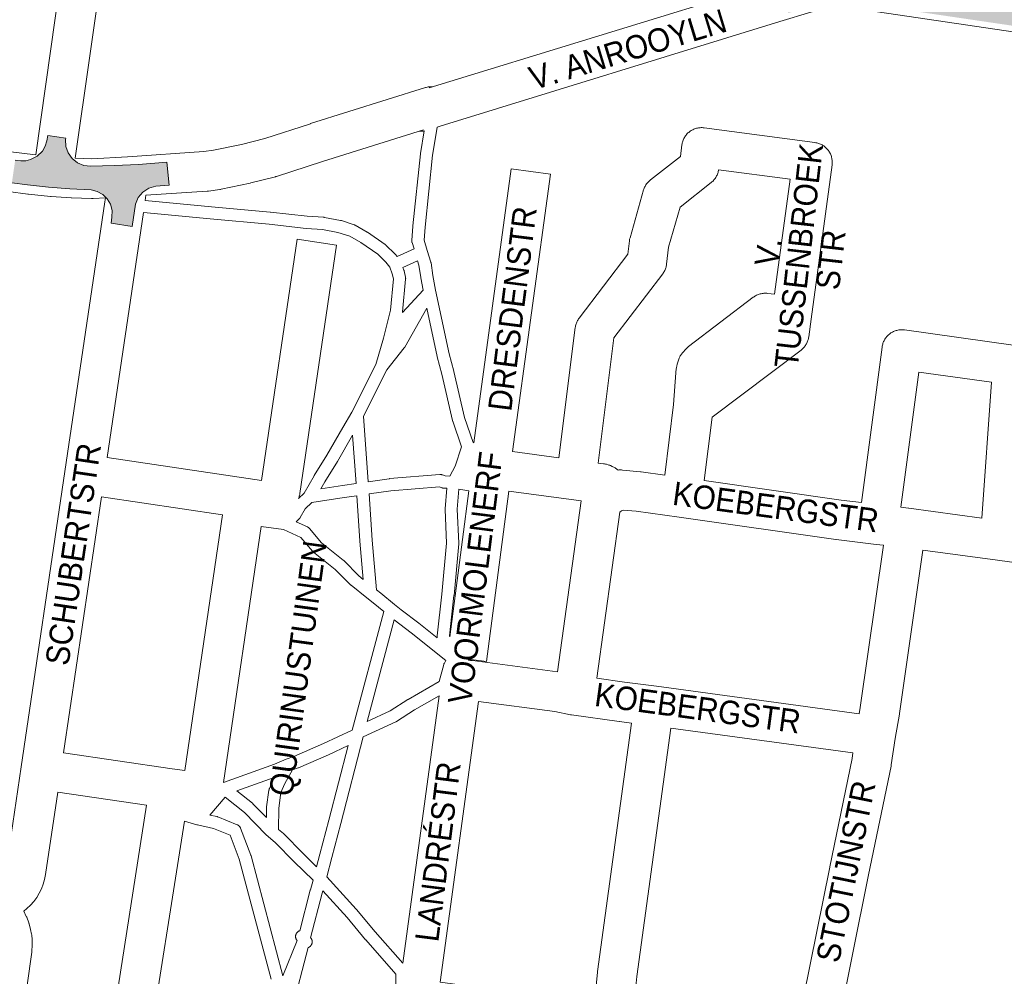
# Paper-space layout 'Layout1' of a CAD drawing. Header units: metres. Extents: x 123097 to 144122, y 392739 to 407589.
# Tile 389 of 510: x 134582 to 134905, y 399260 to 399574. Entities that reach past the tile are written whole.
import ezdxf
from ezdxf.enums import TextEntityAlignment as Align

# ---------------------------------------------------------------- set-up
doc = ezdxf.new("R2010")
doc.units = ezdxf.units.M
doc.header["$MEASUREMENT"] = 0
for name, color, linetype, lineweight in [('gs-anno-wegen algemeen tekst', 7, 'Continuous', 0), ('gs-knt-fietspaden', 7, 'Continuous', 0), ('gs-knt-paden', 7, 'Continuous', 0), ('gs-knt-wegen algemeen', 7, 'Continuous', 0), ('ir-ARC-asfalt-hoofdwegen-te inspecteren', 5, 'Continuous', 0)]:
    doc.layers.add(name, color=color, linetype=linetype, lineweight=lineweight)
doc.styles.add('Style-Arial', font='arial.ttf')

psp = doc.layouts.get("Layout1")

# ---------------------------------------------------------------- hatches: boundary and pattern name
at = {"layer": 'ir-ARC-asfalt-hoofdwegen-te inspecteren', "linetype": 'Continuous', "lineweight": 13}
h = psp.add_hatch(color=5, dxfattribs=at)
h.paths.add_polyline_path([(135060.464, 399538.772), (135058.215, 399539.97), (135050.407, 399543.801), (135042.397, 399547.187), (135034.209, 399550.12), (135023.242, 399553.366), (135019.829, 399554.275), (135018.753, 399554.562), (135014.786, 399555.526), (135006.213, 399557.438), (135005.1, 399557.63), (135002.869, 399557.978), (135001.252, 399558.207), (135000, 399558.385), (134990.136, 399559.783), (134988.86, 399559.964), (134929.771, 399568.683), (134928.586, 399568.858), (134919.937, 399570.134), (134918.734, 399570.311), (134908.321, 399571.848), (134906.834, 399572.067), (134898.754, 399573.26), (134897.296, 399573.475), (134886.548, 399575.061), (134884.81, 399575.317), (134866.687, 399577.991), (134863.17, 399578.51), (134859.869, 399578.894), (134856.552, 399579.084), (134854.891, 399579.102), (134853.705, 399579.06), (134852.442, 399579.015), (134849.93, 399578.935), (134847.416, 399578.722), (134843.519, 399578.258), (134842.05, 399578.029), (134841.579, 399577.956), (134839.519, 399577.563), (134837.472, 399577.106), (134835.387, 399576.57), (134833.956, 399576.145), (134832.798, 399580.506), (134831.642, 399584.873), (134833.674, 399585.575), (134838.118, 399586.726), (134842.628, 399587.581), (134845.014, 399587.91), (134851.082, 399588.371), (134854.474, 399588.397), (134858.92, 399588.18), (134863.343, 399587.678), (134864.297, 399587.537), (134872.378, 399586.434), (134872.904, 399586.351), (134882.505, 399584.849), (134885.4, 399584.422), (134892.706, 399583.344), (134914.957, 399580.059), (134923.41, 399578.812), (134929.799, 399577.87), (134935.827, 399576.981), (134941.575, 399576.134), (134944.145, 399575.755), (134945.638, 399575.535), (134989.188, 399569.113), (134990.973, 399568.849), (134992.183, 399568.671), (134993.152, 399568.522), (134998.086, 399567.761), (135000, 399567.466), (135003.53, 399566.968), (135007.295, 399566.437), (135007.825, 399566.363), (135008.334, 399566.291), (135011.651, 399565.63), (135024.228, 399562.367), (135026.745, 399561.656), (135032.592, 399560.005), (135036.219, 399558.98), (135043.706, 399556.356), (135051.064, 399553.388), (135058.276, 399550.083), (135064.871, 399546.696)])
h.paths.add_polyline_path([(134950.701, 399566.101), (134947.389, 399566.592), (134947.934, 399570.271), (134947.89, 399570.657), (134948.045, 399571.014), (134948.575, 399574.589), (134951.887, 399574.098), (134951.357, 399570.521), (134951.401, 399570.135), (134951.246, 399569.778)], flags=16)
psp.add_hatch(color=5, dxfattribs=at).paths.add_polyline_path([(134579.37, 399520.469), (134584.439, 399519.812), (134591.4, 399519.043), (134598.384, 399518.52), (134605.39, 399518.171), (134607.376, 399517.672), (134609.163, 399516.673), (134610.627, 399515.242), (134611.668, 399513.479), (134612.229, 399511.385), (134612.19, 399509.218), (134611.879, 399507.29), (134618.787, 399506.175), (134619.878, 399513.461), (134620.798, 399515.619), (134622.303, 399517.417), (134624.264, 399518.703), (134626.514, 399519.366), (134630.989, 399519.687), (134630.157, 399527.205), (134620.833, 399526.507), (134613.036, 399526.12), (134605.185, 399525.918), (134602.941, 399526.161), (134600.855, 399527.025), (134599.096, 399528.439), (134597.805, 399530.291), (134597.085, 399532.43), (134596.996, 399534.686), (134597.053, 399535.068), (134591.124, 399536.026), (134590.822, 399534.27), (134590.295, 399532.481), (134589.366, 399530.865), (134587.656, 399529.175), (134585.519, 399528.074), (134583.955, 399527.673), (134582.341, 399527.647), (134580.454, 399527.913), (134580.25, 399526.511), (134579.591, 399521.99)], flags=0)

# ---------------------------------------------------------------- linework, layer by layer
at = {"layer": 'gs-knt-fietspaden', "color": 7, "linetype": 'Continuous', "flags": 128}
psp.add_lwpolyline([(134583.267, 399281.663), (134584.093, 399279.979), (134584.143, 399279.872), (134584.159, 399279.835), (134584.167, 399279.818), (134584.175, 399279.799), (134584.19, 399279.763), (134584.233, 399279.653), (134584.921, 399277.797), (134584.962, 399277.679), (134584.981, 399277.62), (134584.986, 399277.602), (134584.999, 399277.56), (134585.032, 399277.441), (134585.465, 399275.734), (134585.483, 399275.66), (134585.842, 399274.103), (134585.872, 399273.961), (134585.896, 399273.818), (134585.913, 399273.674), (134586.039, 399272.453), (134586.053, 399272.284), (134586.058, 399272.113), (134586.066, 399270.728), (134586.065, 399270.607), (134586.059, 399270.486), (134585.935, 399268.527), (134585.923, 399268.389), (134585.906, 399268.251), (134582.8, 399246.596)], dxfattribs=at)
at = {"layer": 'gs-knt-paden', "color": 7, "linetype": 'Continuous', "flags": 128}
for points in [[(134623.075, 399514.688), (134644.763, 399512.646), (134664.083, 399510.878), (134664.119, 399510.874), (134676.216, 399509.548), (134681.635, 399509.155), (134681.708, 399509.148), (134681.78, 399509.139), (134681.853, 399509.127), (134687.15, 399508.152), (134687.239, 399508.133), (134687.327, 399508.111), (134687.415, 399508.084), (134691.578, 399506.713), (134691.652, 399506.687), (134691.726, 399506.658), (134691.798, 399506.626), (134691.869, 399506.591), (134691.939, 399506.554), (134695.865, 399504.332), (134695.941, 399504.287), (134696.015, 399504.239), (134701.742, 399500.295), (134701.814, 399500.243), (134701.884, 399500.188), (134701.952, 399500.13), (134702.016, 399500.068), (134704.935, 399497.178), (134704.989, 399497.122), (134705.042, 399497.063), (134705.092, 399497.002), (134705.684, 399496.259), (134711.218, 399498.783), (134710.579, 399500.865), (134710.553, 399500.955), (134710.532, 399501.046), (134710.515, 399501.139), (134710.502, 399501.231), (134710.494, 399501.325), (134710.49, 399501.419), (134710.491, 399501.512), (134710.496, 399501.606), (134710.849, 399506.287), (134710.854, 399506.342), (134713.291, 399529.978), (134713.298, 399530.039), (134713.307, 399530.1), (134714.53, 399537.488)], [(134718.815, 399538.76), (134718.581, 399537.344), (134717.283, 399529.504), (134714.855, 399505.957), (134714.533, 399501.682), (134715.578, 399498.279), (134715.579, 399498.276), (134715.58, 399498.273)], [(134673.336, 399416.997), (134675.24, 399418.77), (134678.489, 399424.417), (134678.521, 399424.471), (134682.644, 399431.143), (134687.89, 399440.219), (134687.896, 399440.23), (134690.86, 399445.285), (134698.695, 399460.947), (134701.173, 399469.558), (134703.498, 399478.706), (134704.438, 399488.968), (134704.076, 399490.628), (134703.308, 399492.789), (134702.022, 399494.405), (134699.315, 399497.086), (134693.808, 399500.877), (134690.132, 399502.957), (134686.287, 399504.223), (134681.234, 399505.153), (134675.888, 399505.541), (134675.815, 399505.548), (134663.699, 399506.876), (134644.389, 399508.644), (134622.479, 399510.706)], [(134715.58, 399498.273), (134716.737, 399494.508), (134716.759, 399494.431), (134716.778, 399494.353), (134716.794, 399494.274), (134716.807, 399494.194), (134717.377, 399490.079), (134718.31, 399485.323), (134722.745, 399464.444), (134724.272, 399458.703), (134724.29, 399458.633), (134727.741, 399443.506), (134730.582, 399435.336), (134730.773, 399435.225)], [(134707.465, 399478.021), (134707.458, 399477.981), (134714.224, 399485.271), (134713.422, 399489.36), (134713.412, 399489.415), (134713.403, 399489.471), (134712.847, 399493.482), (134712.409, 399494.907), (134707.601, 399492.715), (134707.907, 399491.854), (134707.934, 399491.773), (134707.957, 399491.692), (134707.977, 399491.609), (134708.432, 399489.521), (134708.449, 399489.435), (134708.462, 399489.348), (134708.471, 399489.261), (134708.476, 399489.173), (134708.478, 399489.085), (134708.476, 399488.997), (134708.47, 399488.91), (134707.487, 399478.181), (134707.478, 399478.103), (134707.466, 399478.029), (134707.466, 399478.024), (134707.465, 399478.021)], [(134715.469, 399479.353), (134708.16, 399466.59), (134708.122, 399466.526), (134708.081, 399466.462), (134708.037, 399466.401), (134707.992, 399466.341), (134702.28, 399459.128), (134694.672, 399443.92), (134696.215, 399422.472), (134703.063, 399423.463), (134703.125, 399423.471), (134703.187, 399423.477), (134719.695, 399424.83), (134719.786, 399424.836), (134719.876, 399424.837), (134719.967, 399424.834), (134720.058, 399424.827), (134720.148, 399424.816), (134720.238, 399424.801), (134720.327, 399424.782), (134720.415, 399424.759), (134720.501, 399424.732), (134720.587, 399424.701), (134721.459, 399424.362), (134722.926, 399424.31), (134724.692, 399427.527), (134726.806, 399433.955), (134723.908, 399442.291), (134723.885, 399442.361), (134723.864, 399442.432), (134723.846, 399442.504), (134720.378, 399457.704), (134718.847, 399463.459), (134718.834, 399463.509), (134718.823, 399463.558), (134715.469, 399479.353)], [(134692.226, 399421.894), (134691.088, 399437.719), (134686.109, 399429.106), (134686.079, 399429.056), (134681.957, 399422.385), (134680.665, 399420.139), (134687.717, 399421.242), (134687.74, 399421.245), (134692.226, 399421.894)], [(134719.56, 399420.786), (134703.577, 399419.476), (134696.49, 399418.45), (134697.456, 399403.364), (134698.915, 399387.043), (134700.346, 399385.914), (134700.374, 399385.893), (134704.817, 399382.263), (134706.98, 399380.495), (134712.751, 399376.097), (134712.785, 399376.07), (134718.836, 399371.245), (134718.826, 399371.285), (134718.806, 399371.38), (134718.791, 399371.477), (134718.781, 399371.574), (134718.775, 399371.671), (134718.774, 399371.769), (134718.778, 399371.866), (134718.787, 399371.963), (134720.324, 399385.582), (134721.881, 399402.293), (134721.387, 399413.369), (134721.385, 399413.451), (134721.386, 399413.534), (134721.391, 399413.617), (134721.922, 399420.323), (134720.977, 399420.356), (134720.881, 399420.362), (134720.785, 399420.372), (134720.69, 399420.387), (134720.596, 399420.406), (134720.503, 399420.43), (134720.411, 399420.459), (134720.32, 399420.491), (134719.565, 399420.786), (134719.56, 399420.786)], [(134729.208, 399419.438), (134725.928, 399419.98), (134725.409, 399413.423), (134725.903, 399402.333), (134725.905, 399402.241), (134725.903, 399402.149), (134725.896, 399402.058), (134724.325, 399385.19), (134724.321, 399385.151), (134722.831, 399371.956), (134722.949, 399371.606)], [(134693.446, 399403.085), (134692.498, 399417.872), (134688.327, 399417.268), (134677.75, 399415.614), (134675.514, 399413.532), (134673.921, 399410.74), (134673.876, 399410.664), (134673.827, 399410.591), (134673.775, 399410.52), (134673.721, 399410.451), (134673.663, 399410.385), (134673.602, 399410.321), (134673.539, 399410.26), (134672.562, 399409.357), (134676.243, 399407.681), (134676.325, 399407.642), (134676.405, 399407.598), (134676.483, 399407.551), (134676.559, 399407.501), (134676.633, 399407.447), (134676.704, 399407.39), (134676.773, 399407.33), (134676.838, 399407.266), (134676.901, 399407.2), (134676.961, 399407.131), (134680.874, 399402.387), (134687.999, 399396.768), (134688.062, 399396.716), (134688.123, 399396.662), (134688.182, 399396.605), (134693.149, 399391.589), (134694.573, 399390.467), (134693.45, 399403.031), (134693.447, 399403.078), (134693.446, 399403.081), (134693.446, 399403.085)], [(134648.706, 399323.833), (134665.516, 399329.835), (134669.292, 399331.508), (134671.769, 399332.428), (134681.55, 399336.626), (134690.967, 399341.03), (134701.271, 399379.969), (134697.844, 399382.768), (134695.746, 399384.423), (134690.563, 399388.509), (134690.5, 399388.561), (134690.439, 399388.615), (134690.38, 399388.672), (134685.413, 399393.688), (134678.215, 399399.364), (134678.149, 399399.418), (134678.085, 399399.476), (134678.024, 399399.536), (134677.965, 399399.598), (134677.909, 399399.663), (134674.155, 399404.215), (134668.416, 399406.827), (134661.076, 399407.8)], [(134710.294, 399372.915), (134704.692, 399377.184), (134695.872, 399343.855), (134703.42, 399347.318), (134709.182, 399351.06), (134709.23, 399351.09), (134709.278, 399351.118), (134719.497, 399356.973), (134720.952, 399362.517), (134720.977, 399362.605), (134721.006, 399362.691), (134721.039, 399362.775), (134721.075, 399362.858), (134721.116, 399362.94), (134721.16, 399363.019), (134721.65, 399363.86), (134710.299, 399372.911), (134710.296, 399372.912), (134710.294, 399372.915)], [(134729.078, 399364.272), (134729.028, 399363.914)], [(134719.462, 399352.32), (134711.325, 399347.658), (134705.487, 399343.866), (134705.404, 399343.815), (134705.318, 399343.768), (134705.23, 399343.725), (134694.573, 399338.836), (134687.192, 399310.454), (134687.189, 399310.444), (134684.229, 399299.308), (134682.583, 399292.896), (134692.276, 399282.306), (134692.31, 399282.268), (134692.343, 399282.229), (134698.426, 399274.86), (134707.509, 399264.602)], [(134671.386, 399327.998), (134668.866, 399323.481), (134667.598, 399320.54), (134666.858, 399315.444), (134666.834, 399308.504), (134668.392, 399307.108), (134668.438, 399307.065), (134668.483, 399307.022), (134674.713, 399300.697), (134679.296, 399296.26), (134680.342, 399300.332), (134683.303, 399311.471), (134689.679, 399335.99), (134683.223, 399332.971), (134683.165, 399332.945), (134673.309, 399328.714), (134673.262, 399328.695), (134673.216, 399328.677), (134671.386, 399327.998)], [(134658.403, 399316.913), (134662.828, 399312.423), (134662.839, 399315.6), (134662.842, 399315.694), (134662.848, 399315.788), (134662.86, 399315.882), (134663.658, 399321.381), (134663.672, 399321.468), (134663.691, 399321.554), (134663.713, 399321.639), (134663.739, 399321.723), (134663.768, 399321.806), (134663.801, 399321.888), (134665.215, 399325.167), (134665.243, 399325.229), (134665.274, 399325.29), (134665.306, 399325.35), (134665.404, 399325.526), (134653.086, 399321.128), (134658.214, 399317.083), (134658.278, 399317.03), (134658.341, 399316.974), (134658.398, 399316.918), (134658.401, 399316.916), (134658.403, 399316.913)], [(134662.775, 399306.749), (134655.625, 399314.005), (134649.267, 399319.021), (134644.303, 399313.173), (134646.517, 399312.709), (134646.605, 399312.689), (134646.692, 399312.664), (134646.777, 399312.636), (134646.861, 399312.604), (134653.224, 399310.02), (134653.313, 399309.982), (134653.4, 399309.939), (134653.485, 399309.892), (134653.568, 399309.841), (134653.648, 399309.785), (134653.725, 399309.727), (134653.799, 399309.664), (134653.87, 399309.598), (134653.938, 399309.529), (134654.002, 399309.456), (134654.063, 399309.381), (134654.12, 399309.302), (134654.174, 399309.221), (134654.223, 399309.138), (134654.268, 399309.052), (134654.309, 399308.964), (134654.346, 399308.874), (134657.719, 399300.029), (134657.743, 399299.963), (134657.765, 399299.896), (134657.784, 399299.828), (134668.226, 399260.464), (134672.898, 399272.01), (134672.834, 399272.089), (134672.773, 399272.166), (134672.716, 399272.247), (134672.663, 399272.33), (134672.614, 399272.416), (134672.57, 399272.504), (134672.53, 399272.594), (134672.494, 399272.686), (134672.463, 399272.779), (134672.436, 399272.874), (134672.414, 399272.971), (134672.397, 399273.068), (134672.385, 399273.166), (134672.378, 399273.264), (134672.375, 399273.363), (134672.377, 399273.461), (134672.384, 399273.56), (134672.396, 399273.658), (134672.413, 399273.755), (134672.434, 399273.851), (134672.46, 399273.946), (134672.491, 399274.04), (134672.526, 399274.132), (134672.566, 399274.223), (134672.61, 399274.311), (134672.659, 399274.397), (134672.711, 399274.48), (134672.768, 399274.561), (134672.829, 399274.639), (134672.893, 399274.714), (134672.961, 399274.785), (134673.032, 399274.853), (134673.107, 399274.918), (134673.184, 399274.979), (134673.265, 399275.036), (134673.348, 399275.089), (134673.434, 399275.138), (134673.522, 399275.182), (134673.612, 399275.222), (134673.704, 399275.258), (134673.748, 399275.273), (134677.217, 399288.603), (134677.228, 399288.645), (134678.123, 399291.801), (134671.9, 399297.825), (134671.866, 399297.858), (134665.663, 399304.156), (134662.78, 399306.744), (134662.777, 399306.746), (134662.775, 399306.749)], [(134664.342, 399259.424), (134653.925, 399298.696), (134650.902, 399306.625), (134645.516, 399308.812), (134640.173, 399309.932), (134640.16, 399309.934), (134640.099, 399309.949), (134640.077, 399309.954), (134640.064, 399309.958), (134640.004, 399309.975), (134635.915, 399311.211)], [(134705.258, 399256.881), (134705.303, 399261.03), (134695.393, 399272.222), (134695.348, 399272.274), (134689.276, 399279.63), (134681.316, 399288.326), (134681.102, 399287.57), (134677.306, 399272.983), (134677.371, 399272.904), (134677.432, 399272.827), (134677.489, 399272.746), (134677.542, 399272.663), (134677.591, 399272.577), (134677.635, 399272.489), (134677.675, 399272.399), (134677.711, 399272.307), (134677.742, 399272.214), (134677.769, 399272.119), (134677.791, 399272.022), (134677.808, 399271.925), (134677.82, 399271.827), (134677.827, 399271.729), (134677.83, 399271.63), (134677.828, 399271.532), (134677.821, 399271.433), (134677.809, 399271.335), (134677.792, 399271.238), (134677.771, 399271.142), (134677.745, 399271.047), (134677.714, 399270.953), (134677.679, 399270.861), (134677.639, 399270.77), (134677.595, 399270.682), (134677.546, 399270.596), (134677.494, 399270.513), (134677.437, 399270.432), (134677.376, 399270.354), (134677.312, 399270.279), (134677.244, 399270.208), (134677.173, 399270.14), (134677.098, 399270.075), (134677.021, 399270.014), (134676.94, 399269.957), (134676.857, 399269.904), (134676.771, 399269.855), (134676.683, 399269.811), (134676.593, 399269.771), (134676.501, 399269.735), (134676.457, 399269.72)], [(134676.457, 399269.72), (134671.124, 399249.227)]]:
    psp.add_lwpolyline(points, dxfattribs=at)
at = {"layer": 'gs-knt-wegen algemeen', "color": 7, "linetype": 'Continuous', "flags": 128}
for points in [[(134587.167, 399529.607), (134596.883, 399597.684)], [(134609.761, 399595.763), (134600.167, 399528.542)], [(134716.179, 399551.57), (134827.401, 399585.848), (134827.483, 399585.873), (134837.802, 399588.904), (134838.092, 399588.982), (134841.632, 399589.847), (134841.907, 399589.908), (134842.185, 399589.957), (134842.365, 399589.985)], [(134996.96, 399556.773), (134931.29, 399566.478), (134856.539, 399577.509), (134851.619, 399577.809), (134849.709, 399577.857), (134848.812, 399577.805), (134844.448, 399577.132), (134841.328, 399576.37), (134831.194, 399573.393), (134719.774, 399539.054), (134718.815, 399538.76)], [(134524.114, 399574.14), (134524.026, 399573.871), (134523.925, 399573.606), (134523.814, 399573.345), (134523.691, 399573.089), (134523.557, 399572.839), (134523.412, 399572.595), (134523.257, 399572.358), (134523.092, 399572.127), (134521.897, 399570.538), (134521.699, 399570.288), (134521.489, 399570.047), (134521.268, 399569.817), (134521.035, 399569.598), (134520.792, 399569.391), (134520.539, 399569.196), (134520.277, 399569.014), (134520.006, 399568.845), (134510.141, 399563.014), (134506.919, 399541.35), (134514.739, 399540.193), (134579.934, 399530.544), (134586.209, 399529.703), (134587.167, 399529.607)], [(134714.284, 399537.829), (134681.247, 399527.454), (134666.119, 399522.584), (134665.936, 399522.528), (134665.751, 399522.478), (134657.758, 399520.415), (134657.458, 399520.345), (134647.963, 399518.369), (134647.755, 399518.329), (134647.546, 399518.296), (134643.831, 399517.772), (134643.594, 399517.743), (134643.355, 399517.723), (134623.33, 399516.388)], [(134758.718, 399430.345), (134764.08, 399472.982), (134764.126, 399473.289), (134764.187, 399473.594), (134764.262, 399473.895), (134764.351, 399474.193), (134764.455, 399474.486), (134764.572, 399474.773), (134764.703, 399475.055), (134764.847, 399475.33), (134765.005, 399475.598), (134765.174, 399475.858), (134765.356, 399476.11), (134781.311, 399497.099), (134781.831, 399501.443), (134781.867, 399501.699), (134781.913, 399501.953), (134781.969, 399502.205), (134782.034, 399502.454), (134786.501, 399518.127), (134786.595, 399518.427), (134786.702, 399518.722), (134786.824, 399519.011), (134786.96, 399519.295), (134787.109, 399519.571), (134787.272, 399519.84), (134787.447, 399520.101), (134787.635, 399520.353), (134787.834, 399520.596), (134788.045, 399520.829), (134788.267, 399521.051), (134788.5, 399521.263), (134788.742, 399521.462), (134798.535, 399529.15), (134799.035, 399532.911), (134799.085, 399533.226), (134799.15, 399533.539), (134799.23, 399533.848), (134799.326, 399534.153), (134799.437, 399534.453), (134799.562, 399534.747), (134799.701, 399535.035), (134799.854, 399535.315), (134800.021, 399535.587), (134800.201, 399535.851), (134800.394, 399536.106), (134800.599, 399536.351), (134800.816, 399536.586), (134801.044, 399536.81), (134801.282, 399537.022), (134801.531, 399537.222), (134801.79, 399537.41), (134802.057, 399537.585), (134802.332, 399537.747), (134802.616, 399537.895), (134802.906, 399538.029), (134803.202, 399538.148), (134803.504, 399538.253), (134803.81, 399538.343), (134804.121, 399538.418), (134804.435, 399538.477), (134804.751, 399538.521), (134805.07, 399538.55), (134805.389, 399538.562), (134805.708, 399538.559), (134806.027, 399538.541), (134806.345, 399538.506), (134842.674, 399533.681), (134842.981, 399533.633), (134843.285, 399533.57), (134843.585, 399533.493), (134843.882, 399533.402), (134844.174, 399533.296), (134844.46, 399533.177), (134844.741, 399533.045), (134845.015, 399532.898), (134845.281, 399532.74), (134845.54, 399532.568), (134845.79, 399532.385), (134846.032, 399532.19), (134846.263, 399531.983), (134846.485, 399531.766), (134846.696, 399531.538), (134846.896, 399531.301), (134847.084, 399531.054), (134847.26, 399530.799), (134847.424, 399530.535), (134847.576, 399530.264), (134847.714, 399529.986), (134847.838, 399529.702), (134847.95, 399529.412), (134848.047, 399529.118), (134848.13, 399528.819), (134848.198, 399528.516), (134848.252, 399528.21), (134848.292, 399527.903), (134848.317, 399527.593), (134848.327, 399527.283), (134848.322, 399526.973), (134848.302, 399526.663), (134848.268, 399526.355)], [(134848.268, 399526.355), (134841.413, 399475.726), (134840.633, 399469.968), (134840.585, 399469.669), (134840.524, 399469.373), (134840.449, 399469.08), (134840.36, 399468.79), (134840.258, 399468.505), (134840.143, 399468.225), (134840.015, 399467.951), (134839.874, 399467.683), (134839.721, 399467.422), (134839.556, 399467.168), (134839.38, 399466.923), (134839.192, 399466.685), (134838.994, 399466.457), (134838.785, 399466.238), (134838.566, 399466.029), (134838.337, 399465.831), (134838.1, 399465.643), (134808.926, 399443.659), (134806.34, 399422.836)], [(134793.444, 399424.637), (134796.323, 399447.828), (134797.048, 399458.122), (134797.066, 399458.333), (134797.091, 399458.543), (134797.297, 399460.049), (134797.336, 399460.302), (134797.385, 399460.553), (134797.445, 399460.802), (134797.513, 399461.048), (134797.592, 399461.291), (134798.067, 399462.67), (134798.165, 399462.937), (134798.275, 399463.199), (134798.397, 399463.456), (134798.529, 399463.708), (134798.672, 399463.953), (134798.826, 399464.192), (134798.99, 399464.424), (134799.164, 399464.649), (134799.348, 399464.866), (134800.315, 399465.958), (134800.532, 399466.191), (134800.76, 399466.413), (134800.999, 399466.624), (134801.248, 399466.823), (134822.428, 399482.934), (134822.686, 399483.121), (134822.953, 399483.295), (134823.229, 399483.456), (134823.512, 399483.603), (134823.802, 399483.735), (134824.098, 399483.854), (134824.399, 399483.958), (134824.705, 399484.047), (134825.016, 399484.121), (134825.329, 399484.179), (134825.645, 399484.223), (134825.963, 399484.25), (134826.281, 399484.262), (134826.6, 399484.259), (134826.919, 399484.24), (134827.235, 399484.205), (134829.383, 399483.917), (134834.49, 399521.634), (134811.082, 399524.743), (134811.043, 399524.498), (134810.979, 399524.19), (134810.901, 399523.885), (134810.807, 399523.585), (134810.7, 399523.289), (134810.578, 399522.999), (134810.442, 399522.716), (134810.293, 399522.439), (134810.13, 399522.169), (134809.955, 399521.908), (134809.767, 399521.656), (134809.568, 399521.413), (134809.356, 399521.18), (134809.134, 399520.957), (134808.902, 399520.746), (134808.659, 399520.546), (134798.444, 399512.526), (134794.697, 399499.383), (134794.029, 399493.795), (134793.984, 399493.484), (134793.924, 399493.175), (134793.85, 399492.87), (134793.76, 399492.569), (134793.657, 399492.272), (134793.539, 399491.981), (134793.407, 399491.696), (134793.262, 399491.417), (134793.103, 399491.146), (134792.932, 399490.883), (134792.748, 399490.628), (134776.78, 399469.623), (134771.622, 399428.61)], [(134610.039, 399515.56), (134606.07, 399515.324), (134605.757, 399515.313), (134605.443, 399515.318), (134598.96, 399515.558), (134598.759, 399515.568), (134592.287, 399516.008), (134592.076, 399516.026), (134584.797, 399516.76), (134584.585, 399516.785), (134578.16, 399517.646)], [(134414.199, 399291.353), (134484.118, 399291.158), (134571.755, 399290.914), (134573.174, 399291.048), (134573.356, 399291.083), (134574.757, 399291.606), (134575.146, 399291.844), (134575.514, 399292.114), (134575.859, 399292.414), (134576.178, 399292.742), (134576.468, 399293.095), (134576.728, 399293.471), (134576.956, 399293.867), (134577.15, 399294.281), (134577.309, 399294.71), (134577.431, 399295.15), (134577.517, 399295.6), (134582.455, 399329), (134596.771, 399425.837), (134609.843, 399514.26), (134610.039, 399515.56)], [(134623.33, 399516.388), (134623.075, 399514.688)], [(134622.479, 399510.706), (134610.602, 399430.367), (134656.816, 399423.489)], [(134806.34, 399422.836), (134851.251, 399416.408), (134857.921, 399415.614), (134864.682, 399466.642), (134864.731, 399466.95), (134864.794, 399467.254), (134864.871, 399467.556), (134864.963, 399467.853), (134865.068, 399468.146), (134865.188, 399468.433), (134865.321, 399468.715), (134865.468, 399468.989), (134865.628, 399469.257), (134865.8, 399469.516), (134865.984, 399469.767), (134866.18, 399470.008), (134866.388, 399470.24), (134866.606, 399470.462), (134866.835, 399470.674), (134867.073, 399470.874), (134867.321, 399471.062), (134867.577, 399471.238), (134867.842, 399471.402), (134868.114, 399471.553), (134868.393, 399471.691), (134868.679, 399471.815), (134868.969, 399471.926), (134869.265, 399472.022), (134869.566, 399472.105), (134869.869, 399472.173), (134870.176, 399472.226), (134870.485, 399472.264), (134870.795, 399472.288), (134871.106, 399472.297), (134871.418, 399472.291), (134871.728, 399472.27), (134872.037, 399472.234), (134908.439, 399467.145)], [(134876.728, 399458.432), (134870.851, 399414.076), (134873.335, 399413.78), (134873.433, 399413.768), (134897.397, 399410.547), (134900.607, 399455.094), (134876.728, 399458.432)], [(134771.622, 399428.61), (134773.39, 399428.372), (134773.691, 399428.324), (134773.99, 399428.262), (134774.286, 399428.186), (134774.862, 399428.024), (134775.12, 399427.946), (134775.374, 399427.856), (134775.625, 399427.757), (134776.199, 399427.515), (134776.455, 399427.4), (134776.706, 399427.275), (134776.952, 399427.138), (134777.191, 399426.992), (134777.424, 399426.835), (134777.649, 399426.668), (134777.868, 399426.492), (134778.104, 399426.292), (134778.349, 399426.318), (134778.642, 399426.336), (134778.936, 399426.34), (134779.23, 399426.331), (134779.523, 399426.308), (134785.466, 399425.72), (134785.704, 399425.692), (134793.444, 399424.637)], [(134631.896, 399328.317), (134636.125, 399327.76), (134648.47, 399411.568), (134608.698, 399417.487), (134596.288, 399333.543), (134631.888, 399328.318), (134631.891, 399328.318), (134631.896, 399328.317)], [(134722.949, 399371.606), (134729.208, 399419.438)], [(134766.025, 399416.226), (134742.335, 399419.412)], [(134758.287, 399360.108), (134766.025, 399416.226)], [(134865.174, 399401.64), (134862.762, 399401.927), (134849.636, 399403.489), (134849.483, 399403.509), (134798.192, 399410.85), (134784.065, 399412.775), (134779.883, 399413.189), (134779.287, 399412.938), (134778.649, 399412.462), (134771.143, 399358.022), (134780.229, 399356.753), (134790.719, 399355.418), (134790.745, 399355.415), (134790.772, 399355.412), (134857.169, 399346.42)], [(134661.076, 399407.8), (134648.706, 399323.833)], [(134857.169, 399346.42), (134857.539, 399348.484), (134865.174, 399401.64)], [(134878.092, 399400.005), (134870.411, 399346.52), (134870.375, 399346.297), (134868.934, 399338.261), (134867.695, 399329.629), (134867.664, 399329.434), (134867.627, 399329.239), (134860.272, 399293.572), (134849.785, 399241.327)], [(134938.635, 399391.959), (134937.283, 399391.99), (134937.036, 399392), (134936.79, 399392.02), (134936.545, 399392.049), (134902.517, 399396.722), (134878.092, 399400.005)], [(134729.028, 399363.914), (134729.13, 399363.917), (134729.24, 399363.919), (134729.349, 399363.919), (134729.46, 399363.919), (134729.57, 399363.917), (134729.681, 399363.913), (134729.79, 399363.909), (134730.071, 399363.89), (134730.351, 399363.858), (134758.287, 399360.108)], [(134735.013, 399363.496), (134735.009, 399363.496), (134729.078, 399364.272)], [(134707.509, 399264.602), (134719.462, 399352.32)], [(134762.559, 399346.084), (134757.337, 399347.099), (134732.348, 399350.453), (134719.807, 399258.416), (134761.815, 399252.751), (134770.369, 399251.599)], [(134762.567, 399346.083), (134762.563, 399346.083), (134762.559, 399346.084)], [(134762.567, 399346.083), (134762.563, 399346.083), (134762.559, 399346.084)], [(134782.555, 399343.332), (134778.547, 399343.842), (134778.468, 399343.853), (134762.892, 399346.028), (134762.748, 399346.051), (134762.579, 399346.08), (134762.567, 399346.083)], [(134770.369, 399251.599), (134771.362, 399261.664), (134771.391, 399261.908), (134782.555, 399343.332)], [(134795.465, 399341.638), (134784.307, 399260.262), (134783.336, 399250.426), (134816.381, 399245.884), (134836.859, 399243.09)], [(134855.106, 399333.561), (134795.465, 399341.638)], [(134836.859, 399243.09), (134847.51, 399296.151), (134847.517, 399296.185), (134854.835, 399331.675), (134855.106, 399333.561)]]:
    psp.add_lwpolyline(points, dxfattribs=at)
for points in [[(134600.167, 399528.542), (134605.611, 399528.34), (134617.265, 399529.032), (134642.25, 399530.698), (134645.518, 399531.159), (134654.653, 399533.06), (134662.312, 399535.037), (134677.279, 399539.855), (134677.324, 399539.869), (134714.926, 399551.677), (134715.233, 399551.765), (134715.544, 399551.838), (134715.858, 399551.896), (134716.175, 399551.938), (134716.493, 399551.965), (134716.813, 399551.976), (134717.134, 399551.971, -0.6699951), (134717.137, 399551.953), (134716.179, 399551.57)], [(134714.53, 399537.488), (134714.297, 399537.447), (134713.98, 399537.406), (134713.661, 399537.382), (134713.342, 399537.373), (134713.022, 399537.38, -0.7512877), (134713.018, 399537.399), (134714.284, 399537.829)], [(134730.773, 399435.225), (134743.021, 399525.034, -0.3695505), (134743.031, 399525.042), (134755.914, 399523.285, -0.3695505), (134755.921, 399523.275), (134743.527, 399432.388), (134758.718, 399430.345)], [(134656.816, 399423.489), (134661.248, 399422.83), (134672.877, 399501.963, -0.3701377), (134672.888, 399501.971), (134685.751, 399500.081, -0.3701391), (134685.759, 399500.07), (134673.786, 399418.593), (134673.736, 399418.303), (134673.674, 399418.015), (134673.598, 399417.73), (134673.51, 399417.449), (134673.409, 399417.172), (134673.336, 399416.997)], [(134742.335, 399419.412), (134735.02, 399363.503, -0.2806595), (134735.013, 399363.496)], [(134635.915, 399311.211), (134623.447, 399231.569, -0.3706975), (134623.436, 399231.561), (134610.591, 399233.572, -0.3706991), (134610.583, 399233.582), (134623.546, 399316.383), (134594.384, 399320.663), (134590.397, 399293.696), (134590.09, 399292.102), (134589.644, 399290.541), (134589.063, 399289.025), (134588.351, 399287.566), (134587.515, 399286.175), (134586.559, 399284.863), (134585.493, 399283.639), (134584.323, 399282.514), (134583.267, 399281.663)]]:
    psp.add_lwpolyline(points, format="xyb", dxfattribs=at)
at = {"layer": 'ir-ARC-asfalt-hoofdwegen-te inspecteren', "color": 5, "linetype": 'Continuous', "lineweight": 13, "flags": 128}
psp.add_lwpolyline([(134579.37, 399520.469), (134584.439, 399519.812), (134591.4, 399519.043), (134598.384, 399518.52), (134605.39, 399518.171), (134607.376, 399517.672), (134609.163, 399516.673), (134610.627, 399515.242), (134611.668, 399513.479), (134612.229, 399511.385), (134612.19, 399509.218), (134611.879, 399507.29), (134618.787, 399506.175), (134619.878, 399513.461), (134620.798, 399515.619), (134622.303, 399517.417), (134624.264, 399518.703), (134626.514, 399519.366), (134630.989, 399519.687), (134630.157, 399527.205), (134620.833, 399526.507), (134613.036, 399526.12), (134605.185, 399525.918), (134602.941, 399526.161), (134600.855, 399527.025), (134599.096, 399528.439), (134597.805, 399530.291), (134597.085, 399532.43), (134596.996, 399534.686), (134597.053, 399535.068), (134591.124, 399536.026), (134590.822, 399534.27), (134590.295, 399532.481), (134589.366, 399530.865), (134587.656, 399529.175), (134585.519, 399528.074), (134583.955, 399527.673), (134582.341, 399527.647), (134580.454, 399527.913)], dxfattribs=at)

# ---------------------------------------------------------------- texts
at = {"layer": 'gs-anno-wegen algemeen tekst', "color": 7, "style": 'Style-Arial', "width": 0.909091}
for s, rotation, p in [('V. ANROOYLN', 16.91353, (134781.303, 399564.22)), ('TUSSENBROEK', 83.49825, (134837.354, 399496.571)), ('DRESDENSTR', 82.81882, (134743.464, 399479.196)), ('STR', 83.49825, (134847.839, 399495.238)), ('V.', 81.85591, (134827.279, 399497.852)), ('SCHUBERTSTR', 81.55791, (134599.466, 399398.717)), ('VOORMOLENERF', 82.81882, (134731.305, 399390.977)), ('KOEBERGSTR', 352.28757, (134829.821, 399414.21)), ('KOEBERGSTR', 352.28757, (134804.256, 399348.263)), ('LANDRÉSTR', 82.81882, (134719.042, 399301.185)), ('STOTIJNSTR', 78.41728, (134852.792, 399294.687))]:
    psp.add_text(s, height=7.7, rotation=rotation, dxfattribs=at).set_placement(p, align=Align.MIDDLE_CENTER)
at = {"layer": 'gs-anno-wegen algemeen tekst', "color": 7, "linetype": 'Continuous', "transparency": 33554636, "style": 'Style-Arial', "width": 0.909091}
psp.add_text('QUIRINUSTUINEN', height=7.7, rotation=82.26341, dxfattribs=at).set_placement((134673.134, 399361.267), align=Align.MIDDLE_CENTER)

doc.saveas('drawing.dxf')
